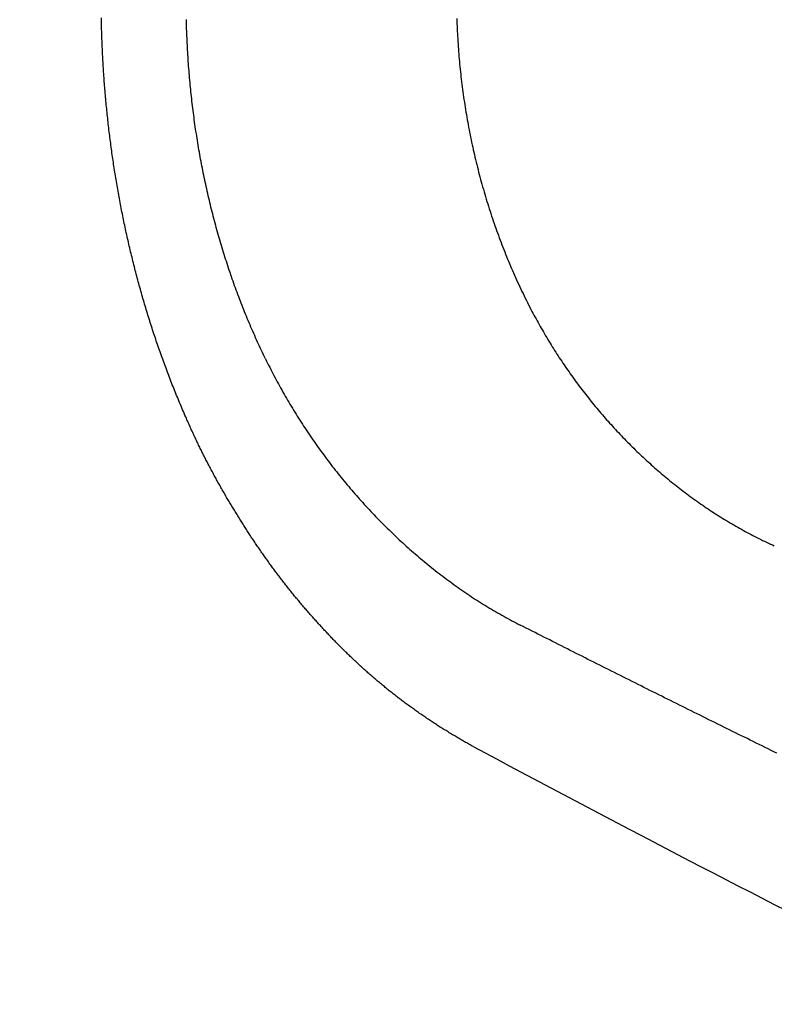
# Model space of a CAD drawing. Header units: millimetres. Extents: x 11979 to 37895, y 18730 to 47884.
# Tile 522 of 656: x 36240.21 to 36246.9, y 43860.51 to 43869.24. Entities that reach past the tile are written whole.
import ezdxf

# ---------------------------------------------------------------- set-up
doc = ezdxf.new("R2010")
doc.units = ezdxf.units.MM
for name, color, linetype in [('-LI-WIDOK', 2, 'Continuous'), ('-WYMIAR', 8, 'Continuous'), ('PROJEKTOWANE', 5, 'Continuous')]:
    doc.layers.add(name, color=color, linetype=linetype)
doc.styles.get("Standard").update_dxf_attribs({"font": 'arial.ttf'})
doc.dimstyles.new('CZA-KROPKA-50', dxfattribs={"dimtxt": 12, "dimasz": 1, "dimexe": 2, "dimexo": 25, "dimgap": 4, "dimtad": 1, "dimdec": 1, "dimrnd": 0.5, "dimzin": 9, "dimdsep": 46, "dimtxsty": 'Standard', "dimblk": 'CZA-KROPKA', "dimblk1": 'CZA-KROPKA', "dimblk2": 'CZA-KROPKA', "dimsah": 1, "dimcen": -20, "dimse1": 1, "dimse2": 1, "dimclrd": 8, "dimclre": 8, "dimclrt": 9, "dimadec": 0, "dimazin": 0, "dimtfac": 1, "dimtdec": 1, "dimtmove": 1, "dimatfit": 3, "dimldrblk": 'CZA-KROPKA', "dimfxl": 1, "dimtolj": 1, "dimtzin": 9, "dimarcsym": 0})

# ---------------------------------------------------------------- blocks, each defined once
blk = doc.blocks.new('CZA-KROPKA')
at = {"layer": '-WYMIAR', "linetype": 'ByBlock'}
for p, q in [((0, 10), (0, -10)), ((5, 0), (-5, 0))]:
    blk.add_line(p, q, dxfattribs=at)
at = {"layer": '-WYMIAR', "linetype": 'ByBlock', "const_width": 2.5}
blk.add_lwpolyline([(-1.25, 0, 1), (1.25, 0, 1)], format="xyb", close=True, dxfattribs=at)
blk = doc.blocks.new('*D2741')
at = {"layer": '-LI-WIDOK', "color": 8, "lineweight": -2}
blk.add_line((36466.8966, 45107.4301), (36466.8966, 43687.4301), dxfattribs=at)
at = {"layer": 'Defpoints', "color": 0}
for p in [(35203.3994, 45108.4301), (36312.9262, 43686.4301), (36466.8966, 43686.4301)]:
    blk.add_point(p, dxfattribs=at)
at = {"layer": '-LI-WIDOK', "color": 8, "lineweight": -2}
for p, rotation in [((36466.8966, 45108.4301), 90), ((36466.8966, 43686.4301), 270)]:
    blk.add_blockref('CZA-KROPKA', p, dxfattribs=dict(at, rotation=rotation))
at = {"layer": '-LI-WIDOK', "color": 9, "insert": (36456.872, 44397.4301), "char_height": 12, "attachment_point": 5, "rotation": 90}
blk.add_mtext('\\A1;1422', dxfattribs=at)
blk = doc.blocks.new('*D2762')
at = {"layer": '-LI-WIDOK', "color": 8, "lineweight": -2}
blk.add_line((34613.9262, 43532.4629), (36311.9262, 43532.4629), dxfattribs=at)
at = {"layer": 'Defpoints', "color": 0}
for p in [(34612.9262, 43960.4735), (36312.9262, 43636.4735), (36312.9262, 43532.4629)]:
    blk.add_point(p, dxfattribs=at)
at = {"layer": '-LI-WIDOK', "color": 8, "lineweight": -2, "rotation": 180}
blk.add_blockref('CZA-KROPKA', (34612.9262, 43532.4629), dxfattribs=at)
at = {"layer": '-LI-WIDOK', "color": 8, "lineweight": -2}
blk.add_blockref('CZA-KROPKA', (36312.9262, 43532.4629), dxfattribs=at)
at = {"layer": '-LI-WIDOK', "color": 9, "insert": (35462.9262, 43542.5898), "char_height": 12, "attachment_point": 5}
blk.add_mtext('\\A1;1700', dxfattribs=at)
blk = doc.blocks.new('*D2763')
at = {"layer": '-LI-WIDOK', "color": 8, "lineweight": -2}
blk.add_line((34132.9262, 43502.2041), (36311.9262, 43502.2041), dxfattribs=at)
at = {"layer": 'Defpoints', "color": 0}
for p in [(34131.9262, 43960.4735), (36312.9262, 43636.4735), (36312.9262, 43502.2041)]:
    blk.add_point(p, dxfattribs=at)
at = {"layer": '-LI-WIDOK', "color": 8, "lineweight": -2, "rotation": 180}
blk.add_blockref('CZA-KROPKA', (34131.9262, 43502.2041), dxfattribs=at)
at = {"layer": '-LI-WIDOK', "color": 8, "lineweight": -2}
blk.add_blockref('CZA-KROPKA', (36312.9262, 43502.2041), dxfattribs=at)
at = {"layer": '-LI-WIDOK', "color": 9, "insert": (35222.4262, 43512.331), "char_height": 12, "attachment_point": 5}
blk.add_mtext('\\A1;2181', dxfattribs=at)
blk = doc.blocks.new('Pisuar NOVA PRO ze zintegrowanym ceramicznym sitkiem')
at = {"linetype": 'ByBlock'}
blk.add_lwpolyline([(-0.101081, -0.238029, 0.013056), (-0.066335, -0.306937)], format="xyb", dxfattribs=at)
for points in [[(-0.066907, -0.28003, 0), (-0.066787, -0.280292, 0), (-0.066657, -0.280555, 0), (-0.066527, -0.280817, 0), (-0.066397, -0.281079, 0), (-0.066267, -0.281342, 0), (-0.066137, -0.281604, 0), (-0.066007, -0.281866, 0), (-0.065877, -0.282128, 0), (-0.065747, -0.282391, 0), (-0.065617, -0.282653, 0), (-0.065497, -0.282915, 0), (-0.065367, -0.283177, 0), (-0.065237, -0.283439, 0), (-0.065107, -0.283701, 0), (-0.064977, -0.283963, 0), (-0.064847, -0.284225, 0), (-0.064717, -0.284487, 0), (-0.064587, -0.284749, 0), (-0.064457, -0.285011, 0), (-0.064327, -0.285273, 0), (-0.064197, -0.285535, 0), (-0.064067, -0.285797, 0), (-0.063937, -0.286059, 0), (-0.063807, -0.286321, 0), (-0.063677, -0.286583, 0), (-0.063547, -0.286844, 0), (-0.063417, -0.287106, 0), (-0.063287, -0.287368, 0), (-0.063157, -0.28763, 0), (-0.063027, -0.287892, 0), (-0.062897, -0.288153, 0), (-0.062767, -0.288415, 0), (-0.062637, -0.288677, 0), (-0.062507, -0.288938, 0), (-0.062377, -0.2892, 0), (-0.062247, -0.289461, 0), (-0.062117, -0.289723, 0), (-0.061987, -0.289985, 0), (-0.061857, -0.290246, 0), (-0.061727, -0.290508, 0), (-0.061597, -0.290769, 0), (-0.061467, -0.291031, 0), (-0.061337, -0.291292, 0), (-0.061207, -0.291554, 0), (-0.061077, -0.291815, 0), (-0.060947, -0.292076, 0), (-0.060807, -0.292338, 0), (-0.060677, -0.292599, 0), (-0.060547, -0.29286, 0), (-0.060417, -0.293122, 0), (-0.060287, -0.293383, 0), (-0.060157, -0.293644, 0), (-0.060027, -0.293906, 0), (-0.059897, -0.294167, 0), (-0.059767, -0.294428, 0), (-0.059637, -0.294689, 0), (-0.059497, -0.29495, 0), (-0.059367, -0.295212, 0), (-0.059237, -0.295473, 0), (-0.059107, -0.295734, 0), (-0.058977, -0.295995, 0), (-0.058847, -0.296256, 0), (-0.058717, -0.296517, 0), (-0.058587, -0.296778, 0), (-0.058447, -0.297039, 0), (-0.058317, -0.2973, 0), (-0.058187, -0.297561, 0), (-0.058057, -0.297822, 0), (-0.057927, -0.298083, 0), (-0.057797, -0.298344, 0), (-0.057657, -0.298605, 0), (-0.057527, -0.298866, 0), (-0.057397, -0.299127, 0), (-0.057267, -0.299387, 0), (-0.057137, -0.299648, 0), (-0.057007, -0.299909, 0), (-0.056867, -0.30017, 0), (-0.056737, -0.300431, 0), (-0.056607, -0.300691, 0), (-0.056477, -0.300952, 0), (-0.056347, -0.301213, 0), (-0.056207, -0.301474, 0), (-0.056077, -0.301734, 0), (-0.055947, -0.301995, 0), (-0.055817, -0.302256, 0), (-0.055677, -0.302516, 0), (-0.055547, -0.302777, 0)], [(-0.027567, -0.301837, 0), (-0.027737, -0.301748, 0), (-0.027897, -0.301658, 0), (-0.028067, -0.301568, 0), (-0.028237, -0.301477, 0), (-0.028407, -0.301385, 0), (-0.028577, -0.301293, 0), (-0.028737, -0.301201, 0), (-0.028907, -0.301107, 0), (-0.029077, -0.301013, 0), (-0.029237, -0.300919, 0), (-0.029407, -0.300823, 0), (-0.029567, -0.300728, 0), (-0.029737, -0.300631, 0), (-0.029897, -0.300534, 0), (-0.030067, -0.300437, 0), (-0.030227, -0.300338, 0), (-0.030387, -0.300239, 0), (-0.030557, -0.30014, 0), (-0.030717, -0.30004, 0), (-0.030877, -0.299939, 0), (-0.031037, -0.299837, 0), (-0.031197, -0.299735, 0), (-0.031367, -0.299632, 0), (-0.031527, -0.299529, 0), (-0.031687, -0.299425, 0), (-0.031847, -0.299321, 0), (-0.032007, -0.299215, 0), (-0.032167, -0.299109, 0), (-0.032317, -0.299003, 0), (-0.032477, -0.298896, 0), (-0.032637, -0.298788, 0), (-0.032797, -0.298679, 0), (-0.032957, -0.29857, 0), (-0.033107, -0.29846, 0), (-0.033267, -0.29835, 0), (-0.033427, -0.298239, 0), (-0.033577, -0.298127, 0), (-0.033737, -0.298015, 0), (-0.033887, -0.297902, 0), (-0.034047, -0.297788, 0), (-0.034197, -0.297674, 0), (-0.034357, -0.297559, 0), (-0.034507, -0.297443, 0), (-0.034657, -0.297327, 0), (-0.034817, -0.29721, 0), (-0.034967, -0.297092, 0), (-0.035117, -0.296974, 0), (-0.035267, -0.296855, 0), (-0.035417, -0.296735, 0), (-0.035567, -0.296615, 0), (-0.035717, -0.296494, 0), (-0.035867, -0.296372, 0), (-0.036017, -0.29625, 0), (-0.036167, -0.296128, 0), (-0.036317, -0.296004, 0), (-0.036467, -0.29588, 0), (-0.036617, -0.295756, 0), (-0.036757, -0.29563, 0), (-0.036907, -0.295504, 0), (-0.037057, -0.295378, 0), (-0.037197, -0.295251, 0), (-0.037347, -0.295123, 0), (-0.037487, -0.294995, 0), (-0.037637, -0.294866, 0), (-0.037777, -0.294736, 0), (-0.037927, -0.294606, 0), (-0.038067, -0.294476, 0), (-0.038207, -0.294344, 0), (-0.038347, -0.294212, 0), (-0.038487, -0.29408, 0), (-0.038627, -0.293947, 0), (-0.038777, -0.293813, 0), (-0.038917, -0.293679, 0), (-0.039047, -0.293544, 0), (-0.039187, -0.293409, 0), (-0.039327, -0.293273, 0), (-0.039467, -0.293136, 0), (-0.039607, -0.292999, 0), (-0.039737, -0.292862, 0), (-0.039877, -0.292723, 0), (-0.040007, -0.292585, 0), (-0.040147, -0.292445, 0), (-0.040277, -0.292305, 0), (-0.040417, -0.292165, 0), (-0.040547, -0.292024, 0), (-0.040677, -0.291883, 0), (-0.040817, -0.29174, 0), (-0.040947, -0.291598, 0), (-0.041077, -0.291455, 0), (-0.041207, -0.291311, 0), (-0.041337, -0.291167, 0), (-0.041467, -0.291022, 0), (-0.041597, -0.290877, 0), (-0.041717, -0.290731, 0), (-0.041847, -0.290585, 0), (-0.041977, -0.290438, 0), (-0.042097, -0.290291, 0), (-0.042227, -0.290143, 0), (-0.042347, -0.289995, 0), (-0.042477, -0.289846, 0), (-0.042597, -0.289696, 0), (-0.042727, -0.289547, 0), (-0.042847, -0.289396, 0), (-0.042967, -0.289245, 0), (-0.043087, -0.289094, 0), (-0.043207, -0.288942, 0), (-0.043327, -0.28879, 0), (-0.043447, -0.288637, 0), (-0.043567, -0.288484, 0), (-0.043677, -0.28833, 0), (-0.043797, -0.288176, 0), (-0.043917, -0.288021, 0), (-0.044027, -0.287866, 0), (-0.044147, -0.28771, 0), (-0.044257, -0.287554, 0), (-0.044377, -0.287397, 0), (-0.044487, -0.28724, 0), (-0.044597, -0.287083, 0), (-0.044707, -0.286925, 0), (-0.044817, -0.286767, 0), (-0.044927, -0.286608, 0), (-0.045037, -0.286448, 0), (-0.045147, -0.286289, 0), (-0.045257, -0.286128, 0), (-0.045357, -0.285968, 0), (-0.045467, -0.285807, 0), (-0.045577, -0.285645, 0), (-0.045677, -0.285483, 0), (-0.045777, -0.285321, 0), (-0.045887, -0.285158, 0), (-0.045987, -0.284995, 0), (-0.046087, -0.284831, 0), (-0.046187, -0.284667, 0), (-0.046287, -0.284503, 0), (-0.046387, -0.284338, 0), (-0.046487, -0.284172, 0), (-0.046587, -0.284007, 0), (-0.046677, -0.283841, 0), (-0.046777, -0.283674, 0), (-0.046877, -0.283507, 0), (-0.046967, -0.28334, 0), (-0.047057, -0.283172, 0), (-0.047157, -0.283004, 0), (-0.047247, -0.282836, 0), (-0.047337, -0.282667, 0), (-0.047427, -0.282498, 0), (-0.047517, -0.282328, 0), (-0.047607, -0.282158, 0), (-0.047697, -0.281988, 0), (-0.047777, -0.281817, 0), (-0.047867, -0.281646, 0), (-0.047947, -0.281474, 0), (-0.048037, -0.281302, 0), (-0.048117, -0.28113, 0), (-0.048197, -0.280958, 0), (-0.048287, -0.280785, 0), (-0.048367, -0.280611, 0), (-0.048447, -0.280438, 0), (-0.048527, -0.280264, 0)], [(-0.001787, -0.308407, 0), (-0.002017, -0.3084, 0), (-0.002237, -0.308392, 0), (-0.002457, -0.308383, 0), (-0.002687, -0.308373, 0), (-0.002907, -0.308363, 0), (-0.003137, -0.308352, 0), (-0.003357, -0.30834, 0), (-0.003577, -0.308327, 0), (-0.003807, -0.308313, 0), (-0.004027, -0.308298, 0), (-0.004257, -0.308283, 0), (-0.004477, -0.308267, 0), (-0.004707, -0.30825, 0), (-0.004927, -0.308232, 0), (-0.005147, -0.308213, 0), (-0.005377, -0.308194, 0), (-0.005597, -0.308173, 0), (-0.005827, -0.308152, 0), (-0.006047, -0.30813, 0), (-0.006277, -0.308108, 0), (-0.006497, -0.308084, 0), (-0.006717, -0.308059, 0), (-0.006947, -0.308034, 0), (-0.007167, -0.308008, 0), (-0.007397, -0.307981, 0), (-0.007617, -0.307953, 0), (-0.007837, -0.307925, 0), (-0.008067, -0.307895, 0), (-0.008287, -0.307865, 0), (-0.008517, -0.307834, 0), (-0.008737, -0.307802, 0), (-0.008957, -0.30777, 0), (-0.009187, -0.307736, 0), (-0.009407, -0.307702, 0), (-0.009627, -0.307667, 0), (-0.009857, -0.307631, 0), (-0.010077, -0.307594, 0), (-0.010297, -0.307557, 0), (-0.010527, -0.307518, 0), (-0.010747, -0.307479, 0), (-0.010967, -0.307439, 0), (-0.011187, -0.307398, 0), (-0.011417, -0.307356, 0), (-0.011637, -0.307314, 0), (-0.011857, -0.307271, 0), (-0.012077, -0.307227, 0), (-0.012297, -0.307182, 0), (-0.012527, -0.307136, 0), (-0.012747, -0.307089, 0), (-0.012967, -0.307042, 0), (-0.013187, -0.306994, 0), (-0.013407, -0.306945, 0), (-0.013627, -0.306895, 0), (-0.013847, -0.306845, 0), (-0.014067, -0.306793, 0), (-0.014287, -0.306741, 0), (-0.014507, -0.306688, 0), (-0.014727, -0.306634, 0), (-0.014947, -0.306579, 0), (-0.015167, -0.306524, 0), (-0.015387, -0.306468, 0), (-0.015607, -0.306411, 0), (-0.015827, -0.306353, 0), (-0.016047, -0.306294, 0), (-0.016267, -0.306235, 0), (-0.016477, -0.306174, 0), (-0.016697, -0.306113, 0), (-0.016917, -0.306051, 0), (-0.017137, -0.305989, 0), (-0.017347, -0.305925, 0), (-0.017567, -0.305861, 0), (-0.017787, -0.305796, 0), (-0.017997, -0.30573, 0), (-0.018217, -0.305663, 0), (-0.018427, -0.305596, 0), (-0.018647, -0.305527, 0), (-0.018867, -0.305458, 0), (-0.019077, -0.305388, 0), (-0.019287, -0.305318, 0), (-0.019507, -0.305246, 0), (-0.019717, -0.305174, 0), (-0.019937, -0.305101, 0), (-0.020147, -0.305027, 0), (-0.020357, -0.304952, 0), (-0.020567, -0.304876, 0), (-0.020787, -0.3048, 0), (-0.020997, -0.304723, 0), (-0.021207, -0.304645, 0), (-0.021417, -0.304566, 0), (-0.021627, -0.304487, 0), (-0.021837, -0.304407, 0), (-0.022047, -0.304325, 0), (-0.022257, -0.304244, 0), (-0.022467, -0.304161, 0), (-0.022677, -0.304077, 0), (-0.022887, -0.303993, 0), (-0.023097, -0.303908, 0), (-0.023297, -0.303822, 0), (-0.023507, -0.303736, 0), (-0.023717, -0.303648, 0), (-0.023927, -0.30356, 0), (-0.024127, -0.303471, 0), (-0.024337, -0.303381, 0), (-0.024537, -0.30329, 0), (-0.024747, -0.303199, 0), (-0.024947, -0.303107, 0), (-0.025157, -0.303014, 0), (-0.025357, -0.30292, 0), (-0.025557, -0.302826, 0), (-0.025757, -0.30273, 0), (-0.025967, -0.302634, 0), (-0.026167, -0.302537, 0), (-0.026367, -0.302439, 0), (-0.026567, -0.302341, 0), (-0.026767, -0.302242, 0), (-0.026967, -0.302142, 0), (-0.027167, -0.302041, 0), (-0.027367, -0.301939, 0), (-0.027567, -0.301837, 0)], [(-0.031957, -0.32536, 0), (-0.032147, -0.325269, 0), (-0.032327, -0.325177, 0), (-0.032517, -0.325084, 0), (-0.032697, -0.324991, 0), (-0.032887, -0.324897, 0), (-0.033067, -0.324803, 0), (-0.033257, -0.324707, 0), (-0.033437, -0.324611, 0), (-0.033617, -0.324514, 0), (-0.033807, -0.324417, 0), (-0.033987, -0.324319, 0), (-0.034167, -0.32422, 0), (-0.034347, -0.32412, 0), (-0.034527, -0.32402, 0), (-0.034707, -0.323919, 0), (-0.034897, -0.323817, 0), (-0.035077, -0.323715, 0), (-0.035257, -0.323612, 0), (-0.035427, -0.323508, 0), (-0.035607, -0.323403, 0), (-0.035787, -0.323298, 0), (-0.035967, -0.323192, 0), (-0.036147, -0.323086, 0), (-0.036327, -0.322978, 0), (-0.036497, -0.32287, 0), (-0.036677, -0.322762, 0), (-0.036857, -0.322652, 0), (-0.037027, -0.322542, 0), (-0.037207, -0.322432, 0), (-0.037377, -0.32232, 0), (-0.037557, -0.322208, 0), (-0.037727, -0.322095, 0), (-0.037907, -0.321982, 0), (-0.038077, -0.321867, 0), (-0.038247, -0.321752, 0), (-0.038427, -0.321637, 0), (-0.038597, -0.321521, 0), (-0.038767, -0.321404, 0), (-0.038937, -0.321286, 0), (-0.039117, -0.321168, 0), (-0.039287, -0.321049, 0), (-0.039457, -0.320929, 0), (-0.039627, -0.320808, 0), (-0.039797, -0.320687, 0), (-0.039967, -0.320565, 0), (-0.040137, -0.320443, 0), (-0.040307, -0.32032, 0), (-0.040467, -0.320196, 0), (-0.040637, -0.320071, 0), (-0.040807, -0.319946, 0), (-0.040977, -0.31982, 0), (-0.041137, -0.319694, 0), (-0.041307, -0.319567, 0), (-0.041477, -0.319439, 0), (-0.041637, -0.31931, 0), (-0.041807, -0.319181, 0), (-0.041967, -0.319051, 0), (-0.042127, -0.318921, 0), (-0.042297, -0.31879, 0), (-0.042457, -0.318658, 0), (-0.042617, -0.318525, 0), (-0.042787, -0.318392, 0), (-0.042947, -0.318259, 0), (-0.043107, -0.318124, 0), (-0.043267, -0.317989, 0), (-0.043427, -0.317854, 0), (-0.043587, -0.317717, 0), (-0.043747, -0.31758, 0), (-0.043907, -0.317443, 0), (-0.044067, -0.317305, 0), (-0.044217, -0.317166, 0), (-0.044377, -0.317026, 0), (-0.044537, -0.316886, 0), (-0.044687, -0.316746, 0), (-0.044847, -0.316604, 0), (-0.045007, -0.316463, 0), (-0.045157, -0.31632, 0), (-0.045307, -0.316177, 0), (-0.045467, -0.316033, 0), (-0.045617, -0.315889, 0), (-0.045767, -0.315744, 0), (-0.045917, -0.315598, 0), (-0.046077, -0.315452, 0), (-0.046227, -0.315306, 0), (-0.046377, -0.315158, 0), (-0.046527, -0.31501, 0), (-0.046677, -0.314862, 0), (-0.046817, -0.314713, 0), (-0.046967, -0.314563, 0), (-0.047117, -0.314413, 0), (-0.047267, -0.314262, 0), (-0.047407, -0.314111, 0), (-0.047557, -0.313959, 0), (-0.047697, -0.313806, 0), (-0.047847, -0.313653, 0), (-0.047987, -0.3135, 0), (-0.048127, -0.313345, 0), (-0.048267, -0.313191, 0), (-0.048417, -0.313035, 0), (-0.048557, -0.312879, 0), (-0.048697, -0.312723, 0), (-0.048837, -0.312566, 0), (-0.048977, -0.312408, 0), (-0.049107, -0.31225, 0), (-0.049247, -0.312091, 0), (-0.049387, -0.311932, 0), (-0.049517, -0.311772, 0), (-0.049657, -0.311612, 0), (-0.049787, -0.311451, 0), (-0.049927, -0.31129, 0), (-0.050057, -0.311128, 0), (-0.050187, -0.310966, 0), (-0.050327, -0.310803, 0), (-0.050457, -0.310639, 0), (-0.050587, -0.310475, 0), (-0.050717, -0.310311, 0), (-0.050847, -0.310146, 0), (-0.050977, -0.30998, 0), (-0.051097, -0.309814, 0), (-0.051227, -0.309648, 0), (-0.051357, -0.30948, 0), (-0.051477, -0.309313, 0), (-0.051607, -0.309145, 0), (-0.051727, -0.308976, 0), (-0.051847, -0.308807, 0), (-0.051977, -0.308637, 0), (-0.052097, -0.308467, 0), (-0.052217, -0.308297, 0), (-0.052337, -0.308126, 0), (-0.052457, -0.307954, 0), (-0.052577, -0.307782, 0), (-0.052687, -0.30761, 0), (-0.052807, -0.307437, 0), (-0.052927, -0.307263, 0), (-0.053037, -0.307089, 0), (-0.053157, -0.306915, 0), (-0.053267, -0.30674, 0), (-0.053377, -0.306564, 0), (-0.053497, -0.306389, 0), (-0.053607, -0.306212, 0), (-0.053717, -0.306035, 0), (-0.053827, -0.305858, 0), (-0.053927, -0.305681, 0), (-0.054037, -0.305502, 0), (-0.054147, -0.305324, 0), (-0.054257, -0.305145, 0), (-0.054357, -0.304965, 0), (-0.054457, -0.304785, 0), (-0.054567, -0.304605, 0), (-0.054667, -0.304424, 0), (-0.054767, -0.304243, 0), (-0.054867, -0.304061, 0), (-0.054967, -0.303879, 0), (-0.055067, -0.303696, 0), (-0.055167, -0.303513, 0), (-0.055267, -0.30333, 0), (-0.055357, -0.303146, 0), (-0.055457, -0.302962, 0), (-0.055547, -0.302777, 0)], [(-0.066327, -0.306941, 0), (-0.066277, -0.307039, 0), (-0.066227, -0.307137, 0), (-0.066167, -0.307234, 0), (-0.066107, -0.307332, 0), (-0.066057, -0.307429, 0), (-0.065997, -0.307527, 0), (-0.065947, -0.307624, 0), (-0.065887, -0.307721, 0), (-0.065837, -0.307818, 0), (-0.065777, -0.307915, 0), (-0.065717, -0.308012, 0), (-0.065667, -0.308108, 0), (-0.065607, -0.308205, 0), (-0.065547, -0.308302, 0), (-0.065497, -0.308398, 0), (-0.065437, -0.308494, 0), (-0.065377, -0.308591, 0), (-0.065317, -0.308687, 0), (-0.065267, -0.308783, 0), (-0.065207, -0.308878, 0), (-0.065147, -0.308974, 0), (-0.065087, -0.30907, 0), (-0.065027, -0.309165, 0), (-0.064967, -0.309261, 0), (-0.064907, -0.309356, 0), (-0.064857, -0.309451, 0), (-0.064797, -0.309546, 0), (-0.064737, -0.309641, 0), (-0.064677, -0.309736, 0), (-0.064617, -0.309831, 0), (-0.064557, -0.309926, 0), (-0.064497, -0.31002, 0), (-0.064437, -0.310114, 0), (-0.064367, -0.310209, 0), (-0.064307, -0.310303, 0), (-0.064247, -0.310397, 0), (-0.064187, -0.310491, 0), (-0.064127, -0.310584, 0), (-0.064067, -0.310678, 0), (-0.064007, -0.310771, 0), (-0.063937, -0.310865, 0), (-0.063877, -0.310958, 0), (-0.063817, -0.311051, 0), (-0.063757, -0.311144, 0), (-0.063687, -0.311237, 0), (-0.063627, -0.31133, 0), (-0.063567, -0.311422, 0), (-0.063497, -0.311514, 0), (-0.063437, -0.311607, 0), (-0.063377, -0.311699, 0), (-0.063307, -0.311791, 0), (-0.063247, -0.311883, 0), (-0.063177, -0.311974, 0), (-0.063117, -0.312066, 0), (-0.063047, -0.312157, 0), (-0.062987, -0.312249, 0), (-0.062917, -0.31234, 0), (-0.062857, -0.312431, 0), (-0.062787, -0.312522, 0), (-0.062727, -0.312612, 0), (-0.062657, -0.312703, 0), (-0.062587, -0.312793, 0), (-0.062527, -0.312883, 0), (-0.062457, -0.312973, 0), (-0.062387, -0.313063, 0), (-0.062327, -0.313153, 0), (-0.062257, -0.313243, 0), (-0.062187, -0.313332, 0), (-0.062117, -0.313421, 0), (-0.062057, -0.31351, 0), (-0.061987, -0.313599, 0), (-0.061917, -0.313688, 0), (-0.061847, -0.313777, 0), (-0.061777, -0.313865, 0), (-0.061707, -0.313954, 0), (-0.061637, -0.314042, 0), (-0.061567, -0.31413, 0), (-0.061507, -0.314218, 0), (-0.061437, -0.314305, 0), (-0.061367, -0.314393, 0), (-0.061297, -0.31448, 0), (-0.061217, -0.314567, 0), (-0.061147, -0.314654, 0), (-0.061077, -0.314741, 0), (-0.061007, -0.314828, 0), (-0.060937, -0.314914, 0), (-0.060867, -0.315001, 0), (-0.060797, -0.315087, 0), (-0.060727, -0.315173, 0), (-0.060647, -0.315259, 0), (-0.060577, -0.315345, 0), (-0.060507, -0.31543, 0), (-0.060437, -0.315516, 0), (-0.060357, -0.315601, 0), (-0.060287, -0.315686, 0), (-0.060217, -0.315771, 0), (-0.060137, -0.315856, 0), (-0.060067, -0.315941, 0), (-0.059997, -0.316025, 0), (-0.059917, -0.316109, 0), (-0.059847, -0.316193, 0), (-0.059777, -0.316277, 0), (-0.059697, -0.316361, 0), (-0.059627, -0.316445, 0), (-0.059547, -0.316528, 0), (-0.059477, -0.316612, 0), (-0.059397, -0.316695, 0), (-0.059327, -0.316778, 0), (-0.059247, -0.316861, 0), (-0.059177, -0.316944, 0), (-0.059097, -0.317026, 0), (-0.059017, -0.317108, 0), (-0.058947, -0.317191, 0), (-0.058867, -0.317273, 0), (-0.058787, -0.317355, 0), (-0.058717, -0.317436, 0), (-0.058637, -0.317518, 0), (-0.058557, -0.317599, 0), (-0.058487, -0.317681, 0), (-0.058407, -0.317762, 0), (-0.058327, -0.317843, 0), (-0.058247, -0.317923, 0), (-0.058177, -0.318004, 0), (-0.058097, -0.318084, 0), (-0.058017, -0.318165, 0), (-0.057937, -0.318245, 0), (-0.057857, -0.318325, 0), (-0.057777, -0.318404, 0), (-0.057707, -0.318484, 0), (-0.057627, -0.318564, 0), (-0.057547, -0.318643, 0), (-0.057467, -0.318722, 0), (-0.057387, -0.318801, 0), (-0.057307, -0.31888, 0), (-0.057227, -0.318959, 0), (-0.057147, -0.319037, 0), (-0.057067, -0.319115, 0), (-0.056987, -0.319194, 0), (-0.056907, -0.319272, 0), (-0.056827, -0.31935, 0), (-0.056747, -0.319427, 0), (-0.056667, -0.319505, 0), (-0.056587, -0.319582, 0), (-0.056507, -0.31966, 0), (-0.056417, -0.319737, 0), (-0.056337, -0.319814, 0), (-0.056257, -0.319891, 0), (-0.056177, -0.319967, 0), (-0.056097, -0.320044, 0), (-0.056017, -0.32012, 0), (-0.055927, -0.320196, 0), (-0.055847, -0.320273, 0), (-0.055767, -0.320349, 0), (-0.055687, -0.320424, 0), (-0.055597, -0.3205, 0), (-0.055517, -0.320576, 0), (-0.055437, -0.320651, 0), (-0.055357, -0.320726, 0), (-0.055267, -0.320801, 0), (-0.055187, -0.320876, 0), (-0.055107, -0.320951, 0), (-0.055017, -0.321026, 0), (-0.054937, -0.321101, 0), (-0.054857, -0.321175, 0), (-0.054767, -0.321249, 0), (-0.054687, -0.321324, 0), (-0.054597, -0.321398, 0), (-0.054517, -0.321472, 0), (-0.054437, -0.321545, 0), (-0.054347, -0.321619, 0), (-0.054267, -0.321692, 0), (-0.054177, -0.321766, 0), (-0.054097, -0.321839, 0), (-0.054007, -0.321912, 0), (-0.053927, -0.321985, 0), (-0.053837, -0.322057, 0), (-0.053757, -0.32213, 0), (-0.053667, -0.322202, 0), (-0.053587, -0.322275, 0), (-0.053497, -0.322347, 0), (-0.053407, -0.322419, 0), (-0.053327, -0.32249, 0), (-0.053237, -0.322562, 0), (-0.053157, -0.322633, 0), (-0.053067, -0.322705, 0), (-0.052977, -0.322776, 0), (-0.052897, -0.322847, 0), (-0.052807, -0.322918, 0), (-0.052717, -0.322988, 0), (-0.052627, -0.323059, 0), (-0.052547, -0.323129, 0), (-0.052457, -0.323199, 0), (-0.052367, -0.323269, 0), (-0.052287, -0.323339, 0), (-0.052197, -0.323408, 0), (-0.052107, -0.323478, 0), (-0.052017, -0.323547, 0), (-0.051927, -0.323616, 0), (-0.051847, -0.323685, 0), (-0.051757, -0.323754, 0), (-0.051667, -0.323822, 0), (-0.051577, -0.323891, 0), (-0.051487, -0.323959, 0), (-0.051397, -0.324027, 0), (-0.051307, -0.324095, 0), (-0.051217, -0.324163, 0), (-0.051127, -0.32423, 0), (-0.051037, -0.324298, 0), (-0.050947, -0.324365, 0), (-0.050867, -0.324432, 0), (-0.050777, -0.324499, 0), (-0.050687, -0.324566, 0), (-0.050597, -0.324632, 0), (-0.050507, -0.324699, 0), (-0.050407, -0.324765, 0), (-0.050317, -0.324831, 0), (-0.050227, -0.324897, 0), (-0.050137, -0.324963, 0), (-0.050047, -0.325029, 0), (-0.049957, -0.325094, 0), (-0.049867, -0.325159, 0), (-0.049777, -0.325224, 0), (-0.049687, -0.325289, 0), (-0.049597, -0.325354, 0), (-0.049507, -0.325419, 0), (-0.049407, -0.325484, 0), (-0.049317, -0.325548, 0), (-0.049227, -0.325612, 0), (-0.049137, -0.325676, 0), (-0.049047, -0.32574, 0), (-0.048947, -0.325804, 0), (-0.048857, -0.325868, 0), (-0.048767, -0.325931, 0), (-0.048677, -0.325994, 0), (-0.048577, -0.326058, 0), (-0.048487, -0.326121, 0), (-0.048397, -0.326183, 0), (-0.048307, -0.326246, 0), (-0.048207, -0.326309, 0), (-0.048117, -0.326371, 0), (-0.048027, -0.326433, 0), (-0.047927, -0.326496, 0), (-0.047837, -0.326558, 0), (-0.047747, -0.326619, 0), (-0.047647, -0.326681, 0), (-0.047557, -0.326743, 0), (-0.047467, -0.326804, 0), (-0.047367, -0.326865, 0), (-0.047277, -0.326927, 0), (-0.047187, -0.326988, 0), (-0.047087, -0.327048, 0), (-0.046997, -0.327109, 0), (-0.046897, -0.32717, 0), (-0.046807, -0.32723, 0), (-0.046707, -0.32729, 0), (-0.046617, -0.32735, 0), (-0.046517, -0.32741, 0), (-0.046427, -0.32747, 0), (-0.046337, -0.32753, 0), (-0.046237, -0.327589, 0), (-0.046147, -0.327649, 0), (-0.046047, -0.327708, 0), (-0.045957, -0.327767, 0), (-0.045857, -0.327826, 0), (-0.045757, -0.327885, 0), (-0.045667, -0.327943, 0), (-0.045567, -0.328002, 0), (-0.045477, -0.32806, 0), (-0.045377, -0.328118, 0), (-0.045287, -0.328177, 0), (-0.045187, -0.328235, 0), (-0.045087, -0.328292, 0), (-0.044997, -0.32835, 0), (-0.044897, -0.328407, 0), (-0.044807, -0.328465, 0), (-0.044707, -0.328522, 0), (-0.044607, -0.328579, 0), (-0.044517, -0.328636, 0), (-0.044417, -0.328693, 0), (-0.044317, -0.32875, 0), (-0.044227, -0.328806, 0), (-0.044127, -0.328863, 0), (-0.044027, -0.328919, 0), (-0.043937, -0.328975, 0), (-0.043837, -0.329031, 0), (-0.043737, -0.329087, 0), (-0.043647, -0.329142, 0), (-0.043547, -0.329198, 0), (-0.043447, -0.329253, 0), (-0.043347, -0.329308, 0), (-0.043257, -0.329363, 0), (-0.043157, -0.329418, 0), (-0.043057, -0.329473, 0), (-0.042957, -0.329528, 0), (-0.042867, -0.329582, 0), (-0.042767, -0.329637, 0), (-0.042667, -0.329691, 0), (-0.042567, -0.329745, 0), (-0.042467, -0.329799, 0), (-0.042367, -0.329852, 0), (-0.042277, -0.329906, 0), (-0.042177, -0.329959, 0), (-0.042077, -0.330012, 0), (-0.041977, -0.330066, 0), (-0.041877, -0.330118, 0), (-0.041777, -0.330171, 0), (-0.041677, -0.330224, 0), (-0.041587, -0.330276, 0), (-0.041487, -0.330328, 0), (-0.041387, -0.33038, 0), (-0.041287, -0.330432, 0), (-0.041187, -0.330484, 0), (-0.041087, -0.330536, 0), (-0.040987, -0.330587, 0), (-0.040887, -0.330638, 0), (-0.040787, -0.330689, 0), (-0.040687, -0.33074, 0), (-0.040587, -0.330791, 0), (-0.040487, -0.330842, 0), (-0.040387, -0.330892, 0), (-0.040287, -0.330942, 0), (-0.040187, -0.330992, 0), (-0.040087, -0.331042, 0), (-0.039987, -0.331092, 0), (-0.039887, -0.331141, 0), (-0.039787, -0.331191, 0), (-0.039687, -0.33124, 0), (-0.039587, -0.331289, 0), (-0.039487, -0.331338, 0), (-0.039377, -0.331386, 0), (-0.039277, -0.331435, 0), (-0.039177, -0.331483, 0), (-0.039077, -0.331531, 0), (-0.038977, -0.331579, 0), (-0.038877, -0.331627, 0), (-0.038777, -0.331674, 0), (-0.038677, -0.331722, 0), (-0.038567, -0.331769, 0), (-0.038467, -0.331816, 0), (-0.038367, -0.331863, 0), (-0.038267, -0.331909, 0), (-0.038167, -0.331956, 0), (-0.038057, -0.332002, 0), (-0.037957, -0.332048, 0), (-0.037857, -0.332094, 0), (-0.037757, -0.332139, 0), (-0.037657, -0.332185, 0), (-0.037547, -0.33223, 0), (-0.037447, -0.332275, 0), (-0.037347, -0.33232, 0), (-0.037247, -0.332365, 0)], [(-0.031957, -0.32536, 0), (-0.031767, -0.325451, 0), (-0.031587, -0.32554, 0), (-0.031397, -0.325629, 0), (-0.031207, -0.325718, 0), (-0.031027, -0.325806, 0), (-0.030837, -0.325893, 0), (-0.030647, -0.32598, 0), (-0.030457, -0.326066, 0), (-0.030267, -0.326152, 0), (-0.030077, -0.326237, 0), (-0.029887, -0.326321, 0), (-0.029697, -0.326405, 0), (-0.029507, -0.326488, 0), (-0.029317, -0.32657, 0), (-0.029127, -0.326652, 0), (-0.028937, -0.326734, 0), (-0.028747, -0.326814, 0), (-0.028557, -0.326894, 0), (-0.028367, -0.326974, 0), (-0.028177, -0.327053, 0), (-0.027987, -0.327131, 0), (-0.027787, -0.327209, 0), (-0.027597, -0.327286, 0), (-0.027407, -0.327362, 0), (-0.027207, -0.327438, 0), (-0.027017, -0.327514, 0), (-0.026827, -0.327588, 0), (-0.026627, -0.327663, 0), (-0.026437, -0.327736, 0), (-0.026247, -0.327809, 0), (-0.026047, -0.327881, 0), (-0.025857, -0.327953, 0), (-0.025657, -0.328024, 0), (-0.025467, -0.328095, 0), (-0.025267, -0.328165, 0), (-0.025067, -0.328234, 0), (-0.024877, -0.328303, 0), (-0.024677, -0.328371, 0), (-0.024487, -0.328438, 0), (-0.024287, -0.328505, 0), (-0.024087, -0.328572, 0), (-0.023897, -0.328638, 0), (-0.023697, -0.328703, 0), (-0.023497, -0.328767, 0), (-0.023297, -0.328831, 0), (-0.023107, -0.328895, 0), (-0.022907, -0.328958, 0), (-0.022707, -0.32902, 0), (-0.022507, -0.329082, 0), (-0.022307, -0.329143, 0), (-0.022107, -0.329203, 0), (-0.021907, -0.329263, 0), (-0.021717, -0.329323, 0), (-0.021517, -0.329381, 0), (-0.021317, -0.329439, 0), (-0.021117, -0.329497, 0), (-0.020917, -0.329554, 0), (-0.020717, -0.32961, 0), (-0.020517, -0.329666, 0), (-0.020317, -0.329722, 0), (-0.020117, -0.329776, 0), (-0.019917, -0.32983, 0), (-0.019707, -0.329884, 0), (-0.019507, -0.329937, 0), (-0.019307, -0.329989, 0), (-0.019107, -0.330041, 0), (-0.018907, -0.330092, 0), (-0.018707, -0.330143, 0), (-0.018507, -0.330193, 0), (-0.018297, -0.330242, 0), (-0.018097, -0.330291, 0), (-0.017897, -0.330339, 0), (-0.017697, -0.330387, 0), (-0.017497, -0.330434, 0), (-0.017287, -0.330481, 0), (-0.017087, -0.330527, 0), (-0.016887, -0.330572, 0), (-0.016677, -0.330617, 0), (-0.016477, -0.330661, 0), (-0.016277, -0.330705, 0), (-0.016077, -0.330748, 0), (-0.015867, -0.33079, 0), (-0.015667, -0.330832, 0), (-0.015467, -0.330874, 0), (-0.015257, -0.330915, 0), (-0.015057, -0.330955, 0), (-0.014847, -0.330995, 0), (-0.014647, -0.331034, 0), (-0.014447, -0.331072, 0), (-0.014237, -0.33111, 0), (-0.014037, -0.331148, 0), (-0.013827, -0.331184, 0), (-0.013627, -0.331221, 0), (-0.013417, -0.331256, 0), (-0.013217, -0.331292, 0), (-0.013007, -0.331326, 0), (-0.012807, -0.33136, 0), (-0.012597, -0.331394, 0), (-0.012397, -0.331427, 0), (-0.012187, -0.331459, 0), (-0.011987, -0.331491, 0), (-0.011777, -0.331522, 0), (-0.011577, -0.331553, 0), (-0.011367, -0.331583, 0), (-0.011167, -0.331612, 0), (-0.010957, -0.331641, 0), (-0.010757, -0.33167, 0), (-0.010547, -0.331698, 0), (-0.010337, -0.331725, 0), (-0.010137, -0.331752, 0), (-0.009927, -0.331778, 0), (-0.009727, -0.331804, 0), (-0.009517, -0.331829, 0), (-0.009307, -0.331853, 0), (-0.009107, -0.331877, 0), (-0.008897, -0.331901, 0), (-0.008697, -0.331923, 0), (-0.008487, -0.331946, 0), (-0.008277, -0.331968, 0), (-0.008077, -0.331989, 0), (-0.007867, -0.33201, 0), (-0.007657, -0.33203, 0), (-0.007457, -0.332049, 0), (-0.007247, -0.332068, 0), (-0.007037, -0.332087, 0), (-0.006837, -0.332105, 0), (-0.006627, -0.332122, 0), (-0.006417, -0.332139, 0), (-0.006217, -0.332155, 0), (-0.006007, -0.332171, 0), (-0.005797, -0.332186, 0), (-0.005597, -0.332201, 0), (-0.005387, -0.332215, 0), (-0.005177, -0.332229, 0), (-0.004967, -0.332242, 0), (-0.004767, -0.332254, 0), (-0.004557, -0.332266, 0), (-0.004347, -0.332278, 0), (-0.004147, -0.332289, 0), (-0.003937, -0.332299, 0), (-0.003727, -0.332309, 0), (-0.003527, -0.332318, 0), (-0.003317, -0.332327, 0), (-0.003107, -0.332335, 0), (-0.002897, -0.332343, 0), (-0.002697, -0.33235, 0), (-0.002487, -0.332357, 0), (-0.002277, -0.332363, 0), (-0.002077, -0.332368, 0), (-0.001867, -0.332373, 0)], [(-0.037247, -0.332365, 0), (-0.037087, -0.332434, 0), (-0.036927, -0.332503, 0), (-0.036767, -0.332571, 0), (-0.036617, -0.332639, 0), (-0.036457, -0.332707, 0), (-0.036297, -0.332774, 0), (-0.036137, -0.332842, 0), (-0.035987, -0.332908, 0), (-0.035827, -0.332975, 0), (-0.035667, -0.333041, 0), (-0.035507, -0.333107, 0), (-0.035347, -0.333172, 0), (-0.035187, -0.333237, 0), (-0.035027, -0.333302, 0), (-0.034867, -0.333366, 0), (-0.034717, -0.333431, 0), (-0.034557, -0.333494, 0), (-0.034397, -0.333558, 0), (-0.034237, -0.333621, 0), (-0.034077, -0.333684, 0), (-0.033917, -0.333746, 0), (-0.033757, -0.333808, 0), (-0.033597, -0.33387, 0), (-0.033437, -0.333932, 0), (-0.033277, -0.333993, 0), (-0.033117, -0.334053, 0), (-0.032957, -0.334114, 0), (-0.032787, -0.334174, 0), (-0.032627, -0.334234, 0), (-0.032467, -0.334293, 0), (-0.032307, -0.334353, 0), (-0.032147, -0.334411, 0), (-0.031987, -0.33447, 0), (-0.031827, -0.334528, 0), (-0.031667, -0.334586, 0), (-0.031497, -0.334644, 0), (-0.031337, -0.334701, 0), (-0.031177, -0.334758, 0), (-0.031017, -0.334814, 0), (-0.030857, -0.33487, 0), (-0.030687, -0.334926, 0), (-0.030527, -0.334982, 0), (-0.030367, -0.335037, 0), (-0.030207, -0.335092, 0), (-0.030037, -0.335147, 0), (-0.029877, -0.335201, 0), (-0.029717, -0.335255, 0), (-0.029547, -0.335309, 0), (-0.029387, -0.335362, 0), (-0.029227, -0.335415, 0), (-0.029057, -0.335468, 0), (-0.028897, -0.33552, 0), (-0.028737, -0.335572, 0), (-0.028567, -0.335624, 0), (-0.028407, -0.335675, 0), (-0.028237, -0.335726, 0), (-0.028077, -0.335777, 0), (-0.027917, -0.335827, 0), (-0.027747, -0.335877, 0), (-0.027587, -0.335927, 0), (-0.027417, -0.335977, 0), (-0.027257, -0.336026, 0), (-0.027087, -0.336075, 0), (-0.026927, -0.336123, 0), (-0.026757, -0.336171, 0), (-0.026597, -0.336219, 0), (-0.026437, -0.336267, 0), (-0.026267, -0.336314, 0), (-0.026107, -0.336361, 0), (-0.025937, -0.336408, 0), (-0.025767, -0.336454, 0), (-0.025607, -0.3365, 0), (-0.025437, -0.336545, 0), (-0.025277, -0.336591, 0), (-0.025107, -0.336636, 0), (-0.024947, -0.336681, 0), (-0.024777, -0.336725, 0), (-0.024617, -0.336769, 0), (-0.024447, -0.336813, 0), (-0.024277, -0.336856, 0), (-0.024117, -0.336899, 0), (-0.023947, -0.336942, 0), (-0.023777, -0.336985, 0), (-0.023617, -0.337027, 0), (-0.023447, -0.337069, 0), (-0.023287, -0.33711, 0), (-0.023117, -0.337151, 0), (-0.022947, -0.337192, 0), (-0.022787, -0.337233, 0), (-0.022617, -0.337273, 0), (-0.022447, -0.337313, 0), (-0.022287, -0.337353, 0), (-0.022117, -0.337392, 0), (-0.021947, -0.337431, 0), (-0.021777, -0.33747, 0), (-0.021617, -0.337508, 0), (-0.021447, -0.337547, 0), (-0.021277, -0.337584, 0), (-0.021117, -0.337622, 0), (-0.020947, -0.337659, 0), (-0.020777, -0.337696, 0), (-0.020607, -0.337733, 0), (-0.020437, -0.337769, 0), (-0.020277, -0.337805, 0), (-0.020107, -0.33784, 0), (-0.019937, -0.337876, 0), (-0.019767, -0.337911, 0), (-0.019607, -0.337945, 0), (-0.019437, -0.33798, 0), (-0.019267, -0.338014, 0), (-0.019097, -0.338048, 0), (-0.018927, -0.338081, 0), (-0.018757, -0.338114, 0), (-0.018597, -0.338147, 0), (-0.018427, -0.33818, 0), (-0.018257, -0.338212, 0), (-0.018087, -0.338244, 0), (-0.017917, -0.338276, 0), (-0.017747, -0.338307, 0), (-0.017577, -0.338338, 0), (-0.017417, -0.338369, 0), (-0.017247, -0.338399, 0), (-0.017077, -0.338429, 0), (-0.016907, -0.338459, 0), (-0.016737, -0.338489, 0), (-0.016567, -0.338518, 0), (-0.016397, -0.338547, 0), (-0.016227, -0.338575, 0), (-0.016057, -0.338604, 0), (-0.015887, -0.338632, 0), (-0.015717, -0.338659, 0), (-0.015547, -0.338687, 0), (-0.015387, -0.338714, 0), (-0.015217, -0.338741, 0), (-0.015047, -0.338767, 0), (-0.014877, -0.338793, 0), (-0.014707, -0.338819, 0), (-0.014537, -0.338845, 0), (-0.014367, -0.33887, 0), (-0.014197, -0.338895, 0), (-0.014027, -0.338919, 0), (-0.013857, -0.338944, 0), (-0.013687, -0.338968, 0), (-0.013517, -0.338992, 0), (-0.013347, -0.339015, 0), (-0.013177, -0.339038, 0), (-0.013007, -0.339061, 0), (-0.012837, -0.339083, 0), (-0.012667, -0.339106, 0), (-0.012497, -0.339128, 0), (-0.012327, -0.339149, 0), (-0.012157, -0.339171, 0), (-0.011987, -0.339192, 0), (-0.011817, -0.339212, 0), (-0.011647, -0.339233, 0), (-0.011477, -0.339253, 0), (-0.011297, -0.339273, 0), (-0.011127, -0.339292, 0), (-0.010957, -0.339312, 0), (-0.010787, -0.33933, 0), (-0.010617, -0.339349, 0), (-0.010447, -0.339367, 0), (-0.010277, -0.339385, 0), (-0.010107, -0.339403, 0), (-0.009937, -0.339421, 0), (-0.009767, -0.339438, 0), (-0.009597, -0.339455, 0), (-0.009427, -0.339471, 0), (-0.009257, -0.339487, 0), (-0.009087, -0.339503, 0), (-0.008907, -0.339519, 0), (-0.008737, -0.339534, 0), (-0.008567, -0.339549, 0), (-0.008397, -0.339564, 0), (-0.008227, -0.339579, 0), (-0.008057, -0.339593, 0), (-0.007887, -0.339607, 0), (-0.007717, -0.33962, 0), (-0.007547, -0.339633, 0), (-0.007377, -0.339646, 0), (-0.007197, -0.339659, 0), (-0.007027, -0.339671, 0), (-0.006857, -0.339684, 0), (-0.006687, -0.339695, 0), (-0.006517, -0.339707, 0), (-0.006347, -0.339718, 0), (-0.006177, -0.339729, 0), (-0.006007, -0.339739, 0), (-0.005827, -0.33975, 0), (-0.005657, -0.33976, 0), (-0.005487, -0.339769, 0), (-0.005317, -0.339779, 0), (-0.005147, -0.339788, 0), (-0.004977, -0.339797, 0), (-0.004807, -0.339805, 0), (-0.004627, -0.339813, 0), (-0.004457, -0.339821, 0), (-0.004287, -0.339829, 0), (-0.004117, -0.339836, 0), (-0.003947, -0.339843, 0), (-0.003777, -0.33985, 0), (-0.003607, -0.339856, 0), (-0.003427, -0.339862, 0), (-0.003257, -0.339868, 0), (-0.003087, -0.339874, 0), (-0.002917, -0.339879, 0), (-0.002747, -0.339884, 0), (-0.002577, -0.339888, 0), (-0.002407, -0.339893, 0), (-0.002227, -0.339897, 0), (-0.002057, -0.339901, 0), (-0.001887, -0.339904, 0), (-0.001717, -0.339907, 0)]]:
    blk.add_polyline3d(points)

msp = doc.modelspace()

# ---------------------------------------------------------------- block references
at = {"layer": 'PROJEKTOWANE', "xscale": -100, "yscale": 100, "zscale": 100, "rotation": 270.0000000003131}
msp.add_blockref('Pisuar NOVA PRO ze zintegrowanym ceramicznym sitkiem', (36274.9262, 43869.4298), dxfattribs=at)

# ---------------------------------------------------------------- dimensions: what is measured, and where the dimension line sits
at = {"layer": '-LI-WIDOK'}
dim = msp.add_linear_dim(base=(36466.8966, 43686.4301), p1=(35203.3994, 45108.4301), p2=(36312.9262, 43686.4301), angle=90, dimstyle='CZA-KROPKA-50', override={"dimfxl": 0, "dimfxlon": 1}, dxfattribs=at)
dim.commit()
dim.dimension.update_dxf_attribs({"geometry": '*D2741', "text_midpoint": (36456.872, 44397.4301)})
for base, p1, picture, middle in [((36312.9262, 43502.2041), (34131.9262, 43960.4735), '*D2763', (35222.4262, 43512.331)), ((36312.9262, 43532.4629), (34612.9262, 43960.4735), '*D2762', (35462.9262, 43542.5898))]:
    dim = msp.add_linear_dim(base=base, p1=p1, p2=(36312.9262, 43636.4735), dimstyle='CZA-KROPKA-50', override={"dimfxl": 0, "dimfxlon": 1}, dxfattribs=at)
    dim.commit()
    dim.dimension.update_dxf_attribs({"geometry": picture, "text_midpoint": middle})

doc.saveas('drawing.dxf')
